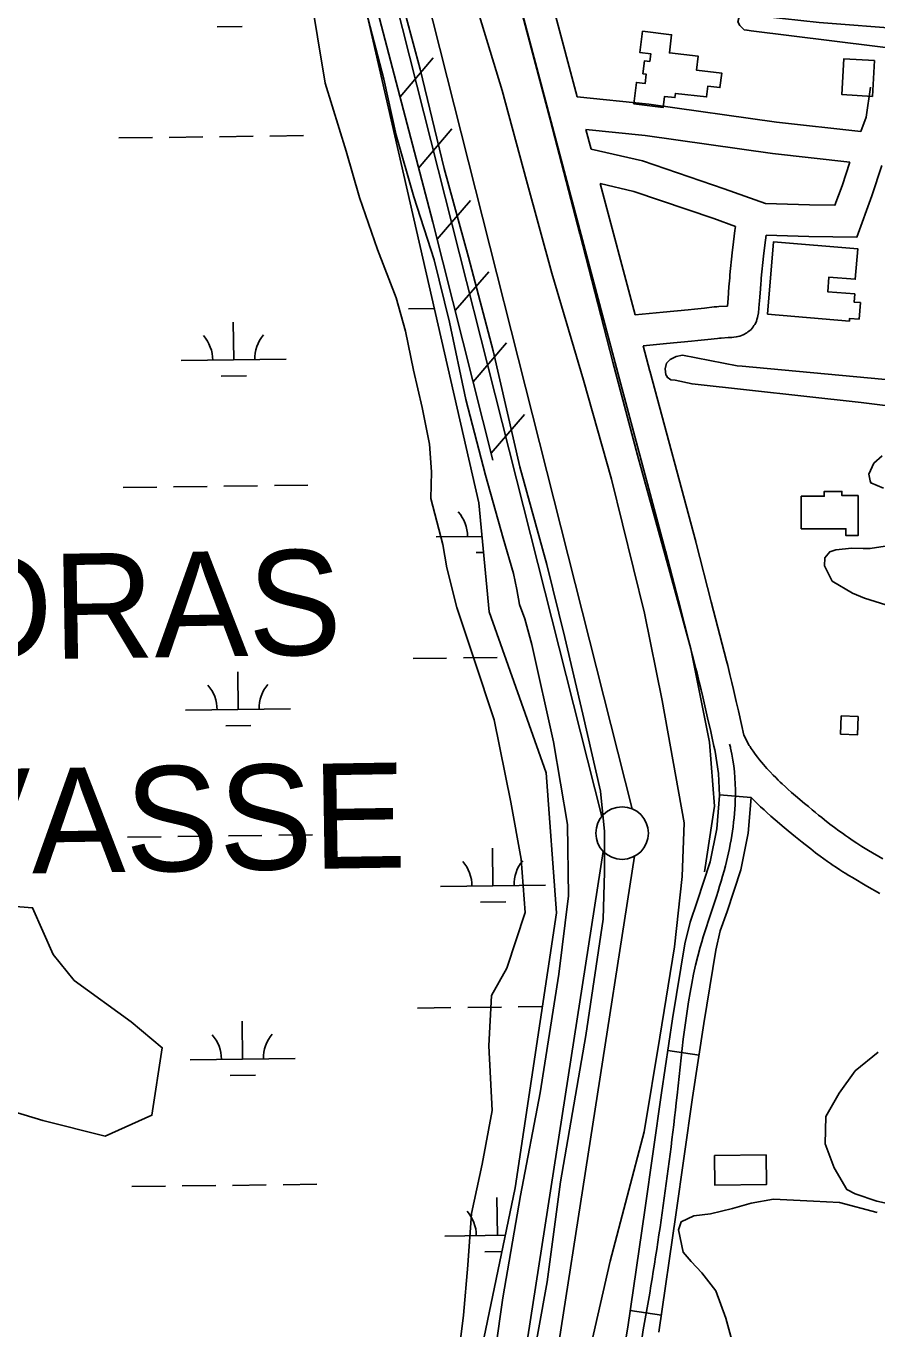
# Model space of a CAD drawing. Extents: x 3715084 to 3753216, y 488173 to 513963.
# Drawn here: x 3735343 to 3736153, y 500239 to 501479 of the extents above; entities that cross this region are included whole.
import ezdxf

# ---------------------------------------------------------------- set-up
doc = ezdxf.new("R2010")
doc.units = 0
for name, color, linetype in [('V-BLDG-OTLN', 7, 'Continuous'), ('V-FLOD-BASE', 7, 'Continuous'), ('V-LEVE-TOET', 7, 'Continuous'), ('V-RIVR-CREV', 7, 'Continuous'), ('V-ROAD-CNTR', 7, 'Continuous'), ('V-RRAP-FSHR', 7, 'Continuous'), ('V-SITE-VEGE', 7, 'Continuous'), ('V-SURV-LINE', 7, 'Continuous'), ('V-TOPO-SHOR', 7, 'Continuous'), ('V-WETL-SWMP', 7, 'Continuous')]:
    doc.layers.add(name, color=color, linetype=linetype)

msp = doc.modelspace()

# ---------------------------------------------------------------- linework, layer by layer
at = {"layer": 'V-BLDG-OTLN'}
for points in [[(3735929.7, 501473.9), (3735957.4, 501470.7), (3735955.4, 501453.4), (3735982.8, 501450.2), (3735981.2, 501436.9), (3736005.1, 501434.1), (3736003.4, 501420.3), (3735991.9, 501421.6), (3735990.7, 501411.4), (3735961, 501414.8), (3735960.6, 501410.8), (3735950.7, 501412), (3735949.5, 501401.5), (3735921.6, 501404.8), (3735924, 501425.2), (3735932.1, 501424.2), (3735933.1, 501433.2), (3735930.1, 501433.5), (3735931.5, 501445.8), (3735936.6, 501445.2), (3735937.5, 501452.5), (3735927.3, 501453.7)], [(3736150.5, 501446.1), (3736148.6, 501412), (3736119.5, 501413.7), (3736121.4, 501447.8)], [(3736048.7, 501204.7), (3736054.5, 501273.6), (3736134.8, 501266.8), (3736132.3, 501237.9), (3736107.2, 501240), (3736106, 501226.1), (3736131.7, 501224), (3736131.1, 501216.2), (3736137.2, 501215.7), (3736135.8, 501200), (3736126.9, 501200.7), (3736126.7, 501198.1)], [(3736080.8, 501031.5), (3736102.7, 501031.5), (3736102.7, 501036), (3736119.5, 501036), (3736119.5, 501032.1), (3736134.9, 501032.1), (3736134.9, 500994.1), (3736123.3, 500994.1), (3736123.3, 501000.6), (3736080.8, 501000.6)], [(3736118.9, 500822.5), (3736135, 500821.8), (3736134.3, 500804.4), (3736118.2, 500805.1)], [(3735998.4, 500404.1), (3736047.4, 500404.7), (3736047.7, 500376.4), (3735998.7, 500375.8)]]:
    msp.add_lwpolyline(points, close=True, dxfattribs=at)
at = {"layer": 'V-FLOD-BASE'}
msp.add_lwpolyline([(3735689.1, 501545.5), (3735718.2, 501438), (3735740.9, 501343.2), (3735764.2, 501259.1), (3735787.6, 501170), (3735812.8, 501059.4), (3735838.7, 500966.5), (3735855.8, 500896.9), (3735872.8, 500824.2), (3735889.8, 500750.9), (3735893.6, 500712.3), (3735893.6, 500673.8), (3735892.3, 500628.9), (3735875.9, 500518.3), (3735851.8, 500379.2), (3735839.1, 500283.8), (3735822.6, 500192.8)], dxfattribs=at)
at = {"layer": 'V-LEVE-TOET'}
for points in [[(3735783, 500172.6), (3735796.8, 500268.8), (3735813.7, 500366.2), (3735832.4, 500463.7), (3735850, 500576.7), (3735859.4, 500651.1), (3735858.2, 500719.2), (3735845.1, 500797.9), (3735824.5, 500890.4), (3735817.6, 500914.7), (3735812.6, 500928.5), (3735810.1, 500942.8), (3735807, 500957.8), (3735797, 500991.6), (3735780.2, 501051.5), (3735761.5, 501123.4), (3735745.9, 501197.1), (3735731.5, 501256.5), (3735712.2, 501316.4), (3735695.3, 501375.2), (3735683.5, 501428.3), (3735666.7, 501492.6), (3735647.9, 501565.7)], [(3735765.5, 501518.7), (3735796.1, 501417.5), (3735819.2, 501331.9), (3735843.5, 501243.8), (3735873.5, 501141.9), (3735900.3, 501047.6), (3735931.5, 500920.1), (3735948.3, 500837), (3735969.5, 500720.8), (3735967.6, 500669.6), (3735960.1, 500602.8), (3735946.3, 500516.6), (3735931.3, 500426.6), (3735898.8, 500303.6), (3735880.6, 500223)]]:
    msp.add_lwpolyline(points, dxfattribs=at)
at = {"layer": 'V-ROAD-CNTR'}
for p, q in [((3736033, 500744.8), (3736003.1, 500747.3)), ((3735983.5, 500499.5), (3735953.8, 500504)), ((3735947.7, 500252.2), (3735918, 500256.5))]:
    msp.add_line(p, q, dxfattribs=at)
for points in [[(3735756.2, 501714.1), (3735907.8, 501142.9)], [(3735803.2, 501653.7), (3735867.5, 501411.5)], [(3735867.5, 501411.5), (3735935.8, 501404.7), (3736057.2, 501387.4), (3736137.4, 501378.6)], [(3736137.4, 501378.6), (3736142.6, 501392.3), (3736146.8, 501420.9)], [(3735875.8, 501380.5), (3735880.7, 501361.9)], [(3735875.8, 501380.5), (3735932.2, 501374.9), (3736053.4, 501357.6), (3736127.1, 501349.5)], [(3735880.7, 501361.9), (3735929.7, 501350.5), (3736007.5, 501324), (3736046.9, 501309.9), (3736088.7, 501308.7), (3736112.8, 501308.3), (3736119.7, 501327), (3736127.1, 501349.5)], [(3736047.3, 501279.8), (3736088, 501278.7), (3736133.7, 501278), (3736148, 501317.2), (3736157.5, 501346.2)], [(3735889.4, 501329.1), (3735922.6, 501204.1)], [(3735889.4, 501329.1), (3735921.4, 501321.6), (3735997.6, 501295.7), (3736018.1, 501288.3)], [(3736010.5, 501212.4), (3736011.2, 501219.8), (3736012, 501230.8), (3736012.4, 501236.4), (3736012.7, 501239.3), (3736013, 501242.1), (3736015.2, 501263.2), (3736016.4, 501273.7), (3736017.6, 501284.4), (3736018.1, 501288.3)], [(3735930.4, 501174.7), (3735952.4, 501176.8), (3735976.2, 501179.1), (3735982.4, 501179.8), (3735991.8, 501180.7), (3736001, 501181.7), (3736002.9, 501181.9), (3736004.5, 501182), (3736011.1, 501182.4), (3736014.6, 501182.6), (3736016.6, 501182.8), (3736018.9, 501183.1), (3736020.6, 501183.4), (3736022.5, 501183.9), (3736024.1, 501184.5), (3736025.5, 501185.1), (3736026.8, 501185.7), (3736027.9, 501186.4), (3736029, 501187), (3736030.1, 501187.8), (3736031.6, 501189), (3736033, 501190.3), (3736034.1, 501191.5), (3736035.1, 501192.7), (3736035.8, 501193.8), (3736036.6, 501194.9), (3736037.5, 501196.6), (3736038.2, 501198.2), (3736038.7, 501199.6), (3736039.3, 501201.5), (3736039.6, 501203.2), (3736040, 501206), (3736040.4, 501210.3), (3736040.8, 501214.1), (3736041.1, 501217.4), (3736041.9, 501228.4), (3736042.3, 501233.8), (3736042.6, 501236.4), (3736042.8, 501239.1), (3736045, 501260), (3736046.2, 501270.4), (3736047.3, 501279.8)], [(3735922.6, 501204.1), (3735949.5, 501206.7), (3735973.2, 501209), (3735979.3, 501209.6), (3735988.6, 501210.6), (3735998, 501211.6), (3736000.4, 501211.8), (3736002.5, 501211.9), (3736010.5, 501212.4)], [(3735930.4, 501174.7), (3735936.8, 501150.6)], [(3735936.8, 501150.7), (3735980.7, 500987)], [(3735907.8, 501142.9), (3735951.7, 500979.2)], [(3735951.7, 500979.4), (3735966.1, 500923.5), (3735980.5, 500867.6), (3735981.7, 500863.1), (3735983.8, 500854.6), (3735985.6, 500847.2), (3735987.1, 500840.7), (3735989.7, 500829.3), (3735991.7, 500820.7), (3735994.6, 500807.7), (3735996, 500801.2), (3735997.6, 500793.8)], [(3735980.8, 500986.8), (3735995.2, 500930.9), (3736009.6, 500875), (3736010.8, 500870.4), (3736012.9, 500861.8), (3736014.7, 500854.2), (3736016.3, 500847.6), (3736019, 500836), (3736021, 500827.3), (3736023.9, 500814.2), (3736026.1, 500804.1)], [(3736026.1, 500804.1), (3736031.4, 500794.3), (3736032.1, 500793.2), (3736032.5, 500792.4), (3736033.2, 500791.3), (3736034, 500790.2), (3736035, 500788.8), (3736037.1, 500785.9), (3736039.2, 500783.2), (3736041.2, 500780.7), (3736043.1, 500778.4), (3736044.9, 500776.3), (3736046.6, 500774.3), (3736048.2, 500772.5), (3736049.8, 500770.8), (3736051.2, 500769.2), (3736054.1, 500766.2), (3736056.6, 500763.7), (3736058.8, 500761.4), (3736060.8, 500759.5), (3736062.5, 500757.9), (3736065.7, 500755), (3736068, 500752.8), (3736071.6, 500749.6), (3736075.3, 500746.4), (3736083.9, 500739.2), (3736087.6, 500736.1), (3736091.1, 500733.2), (3736094.4, 500730.5), (3736097.4, 500728), (3736100.3, 500725.7), (3736103, 500723.5), (3736108.1, 500719.5), (3736112.6, 500716.1), (3736116.5, 500713.2), (3736120, 500710.7), (3736123, 500708.5), (3736125.7, 500706.6), (3736128, 500705), (3736130.1, 500703.7), (3736133.7, 500701.3), (3736136.5, 500699.5), (3736138.5, 500698.2), (3736141.6, 500696.3), (3736144.8, 500694.4), (3736158.5, 500686.4)], [(3735997.6, 500793.8), (3735998.5, 500790.2), (3735998.8, 500788.7), (3736002.2, 500767.5), (3736003.1, 500746.7), (3736000.5, 500715.1), (3735994.2, 500683.6), (3735981.7, 500645.9), (3735975, 500626.3), (3735970, 500605.5), (3735958.4, 500534.3), (3735947.7, 500463.6), (3735931.8, 500352), (3735915.7, 500240.7), (3735906.5, 500187.2)], [(3736033, 500744.8), (3736030.2, 500710.9), (3736023.2, 500676), (3736010.2, 500636.4), (3736003.8, 500617.9), (3735999.4, 500599.5), (3735988.1, 500529.7), (3735977.4, 500459.2), (3735961.5, 500347.7), (3735945.3, 500236)], [(3736033, 500744.8), (3736035.3, 500742.5), (3736037.8, 500740), (3736040, 500737.9), (3736042, 500736), (3736045.4, 500732.9), (3736048, 500730.5), (3736051.9, 500727), (3736055.9, 500723.6), (3736064.6, 500716.3), (3736068.4, 500713.1), (3736072, 500710.1), (3736075.4, 500707.3), (3736078.6, 500704.7), (3736081.6, 500702.3), (3736084.4, 500700), (3736089.8, 500695.8), (3736094.5, 500692.2), (3736098.7, 500689.1), (3736102.4, 500686.3), (3736105.7, 500684), (3736108.6, 500682), (3736111.2, 500680.2), (3736113.4, 500678.7), (3736117.4, 500676.1), (3736120.4, 500674.2), (3736122.7, 500672.7), (3736126.1, 500670.6), (3736129.6, 500668.6), (3736143.4, 500660.5), (3736155.5, 500653.5)]]:
    msp.add_lwpolyline(points, dxfattribs=at)
for points in [[(3736012.6, 500795.6), (3736013.6, 500791.6), (3736018.1, 500746.4), (3736008.7, 500679.8), (3735984.7, 500602.5), (3735962.6, 500461.4), (3735930.5, 500238.3), (3735911.9, 500130.9), (3735899.3, 500030.2), (3735882.4, 499928.7), (3735871.5, 499865.2), (3735872.5, 499829.4), (3735889.8, 499819.4), (3735944.8, 499817.8), (3735985.2, 499820.6), (3736027.2, 499824), (3736054.5, 499847.9)], [(3733715.6, 498954.1), (3733927.4, 498985.4), (3734149, 499017.4), (3734317.1, 499039.2), (3734452.5, 499051), (3734616.6, 499062.1), (3734803.5, 499064.4), (3734911.8, 499064.8), (3735132.1, 499070), (3735323.3, 499078.4), (3735505.8, 499097.1), (3735898.1, 499142.6), (3736237.2, 499184.4), (3736547.4, 499225.5), (3736808.2, 499257.6), (3736976.4, 499281.2), (3737080, 499296.5), (3737176, 499320.7), (3737240, 499343.3), (3737319.4, 499377.9), (3737388.9, 499415.8), (3737461.6, 499455.9), (3737533.7, 499510.1), (3737613.7, 499584.1), (3737686.3, 499661.4), (3737745.2, 499744.2), (3737793.2, 499828.8), (3737831, 499907.6), (3737863.3, 499993.7), (3737884.5, 500070), (3737902, 500150.4), (3737918.8, 500240.6), (3737947.8, 500405.1), (3737975.6, 500525.4)]]:
    msp.add_spline(points, degree=3, dxfattribs=at)
at = {"layer": 'V-RRAP-FSHR'}
for p, q in [((3735698.9, 501411.5), (3735730.5, 501448.8)), ((3735716.6, 501343.8), (3735748.2, 501381)), ((3735734.2, 501276.1), (3735766.1, 501313)), ((3735751.3, 501208.2), (3735783.3, 501245.1)), ((3735768.5, 501140.3), (3735800.4, 501177.3)), ((3735785.6, 501072.4), (3735817.5, 501109.4))]:
    msp.add_line(p, q, dxfattribs=at)
for points in [[(3735335.4, 502066.9), (3735335.4, 502064.5), (3735337.8, 502034.2), (3735341.9, 502008), (3735348.8, 501980.3), (3735356.2, 501965.4), (3735372.9, 501941.8), (3735393, 501916), (3735441.3, 501858.2), (3735500, 501804.4), (3735566.2, 501747.9), (3735593.9, 501726.4), (3735609.8, 501714.3), (3735620.9, 501699), (3735630, 501674.6), (3735668.9, 501526.3), (3735730.1, 501292.2), (3735787.3, 501065.7)], [(3735341.9, 502008), (3735348.8, 501980.3), (3735356.2, 501965.4), (3735372.9, 501941.8), (3735393, 501916), (3735441.3, 501858.2), (3735500, 501804.4), (3735566.2, 501747.9), (3735593.9, 501726.4), (3735609.8, 501714.3), (3735620.9, 501699), (3735630, 501674.6), (3735668.9, 501526.3), (3735730.1, 501292.2), (3735787.3, 501065.7)]]:
    msp.add_lwpolyline(points, dxfattribs=at)
at = {"layer": 'V-SITE-VEGE'}
for points in [[(3735612.6, 501515.1), (3735620.2, 501468.7), (3735627.8, 501424.7), (3735647.5, 501359.8), (3735660.2, 501315.9), (3735677.4, 501266.2), (3735695.2, 501220.4), (3735704.1, 501188.5), (3735711.7, 501151.6), (3735720, 501116), (3735727, 501080.9), (3735728.9, 501054.8), (3735728.2, 501029.4), (3735739.7, 500985.5), (3735743.5, 500963.2), (3735753, 500925.6), (3735769.6, 500876), (3735788.6, 500818.7), (3735804.5, 500740.3), (3735814.1, 500686.2), (3735817.9, 500635.3), (3735800.7, 500582.5), (3735786, 500556.4), (3735783.4, 500508.6), (3735786.6, 500446.9), (3735777, 500396), (3735766.8, 500348.9), (3735763.6, 500299.8), (3735759.2, 500252.1), (3735748.9, 500167.4)], [(3736183.5, 501115), (3736137.7, 501120.8), (3735976.9, 501138.3), (3735960.7, 501141.8), (3735956.6, 501142.4), (3735953.1, 501144.7), (3735953.1, 501145.3), (3735952, 501147), (3735951.4, 501152.8), (3735952.6, 501158), (3735956, 501161.5), (3735961.9, 501164.4), (3735967.7, 501165.6), (3736019.9, 501155.7), (3736024.5, 501155.1)], [(3736024.5, 501155.1), (3736171.3, 501141.7), (3736329.2, 501126.6), (3736447, 501122.5), (3736473.7, 501113.2), (3736487, 501100.4), (3736489.3, 501090.5), (3736481.8, 501066.2), (3736467.8, 501047), (3736445.8, 501025.6), (3736421.4, 501007), (3736397, 500989.6), (3736385.4, 500976.8), (3736377.8, 500963.5), (3736376.1, 500940.9), (3736383.6, 500929.8), (3736394.1, 500926.9), (3736414.4, 500925.8)], [(3736159.1, 501039), (3736146.9, 501044.2), (3736146.3, 501046), (3736145.2, 501052.4), (3736149.8, 501062.8), (3736158, 501069.8)], [(3736161.4, 500928.2), (3736141.1, 500934.6), (3736129.5, 500939.2), (3736110.3, 500950.8), (3736102.8, 500965.3), (3736103.4, 500972.9), (3736108, 500978.7), (3736113.8, 500980.4), (3736128.9, 500982.1), (3736139.9, 500981.6), (3736146.3, 500981.6), (3736160.8, 500983.9)], [(3736178.7, 500355), (3736152.9, 500360.8), (3736132.2, 500367.7), (3736124.2, 500371.7), (3736112.2, 500392.3), (3736103.6, 500415.3), (3736104.2, 500441.1), (3736116.8, 500463.4), (3736132.3, 500484.6), (3736154.1, 500502.4)]]:
    msp.add_lwpolyline(points, dxfattribs=at)
msp.add_lwpolyline([(3736033.3, 501474.3), (3736029.3, 501474.9), (3736026.4, 501475.4), (3736022.3, 501479.5), (3736020.6, 501483), (3736021.7, 501487.6), (3736028.1, 501489.9), (3736097.8, 501482.4), (3736180.2, 501476), (3736200.5, 501478.3), (3736216.7, 501484.1), (3736229.5, 501492.2), (3736239.4, 501494.5), (3736248.1, 501494.5), (3736254.4, 501488.1), (3736256.8, 501482.3), (3736260.8, 501470.1), (3736270.7, 501464.3), (3736274.7, 501458.5), (3736275.3, 501451.6), (3736274.2, 501448.1), (3736189.4, 501455.1)], close=True, dxfattribs=at)
at = {"layer": 'V-SURV-LINE'}
for points in [[(3735676, 501698.7), (3735920, 500733.9)], [(3735890.9, 500726.6), (3735647, 501691.4)], [(3735733.8, 499673.6), (3735892.4, 500693.5)], [(3735922.1, 500688.9), (3735763.5, 499669)]]:
    msp.add_lwpolyline(points, dxfattribs=at)
msp.add_circle((3735910.3, 500710.9), 25, dxfattribs=at)
at = {"layer": 'V-TOPO-SHOR'}
for points in [[(3735608.6, 501892.8), (3735664.2, 501846.8), (3735719.1, 501782.9), (3735753.4, 501722.4), (3735778.1, 501639.9), (3735807, 501521.8), (3735841.9, 501389.9), (3735870.1, 501281.3), (3735901.6, 501159), (3735925, 501070.4), (3735955.8, 500959.1), (3735975.7, 500886.2), (3735993.6, 500797.6), (3735998.3, 500736.5), (3735988.7, 500674)], [(3735978.6, 500346.7), (3735994.4, 500348.6), (3736015.3, 500353.7), (3736033, 500358.7), (3736054.5, 500362.5), (3736092.4, 500360.6), (3736117.1, 500359.3), (3736153.1, 500349.8)], [(3736014.6, 500228.5), (3736008.9, 500249.4), (3735999.5, 500275.3), (3735986.2, 500292.4), (3735976.1, 500303.1), (3735968.5, 500312), (3735964.1, 500333.5), (3735966.6, 500341.1), (3735978.6, 500346.7)]]:
    msp.add_lwpolyline(points, dxfattribs=at)
at = {"layer": 'V-WETL-SWMP'}
for p, q in [((3735524.7, 501478.2), (3735548.7, 501478.5)), ((3735527.2, 501373.6), (3735559.2, 501374)), ((3735575.1, 501374.2), (3735607.1, 501374.6)), ((3735431.2, 501372.4), (3735463.2, 501372.8)), ((3735479.2, 501373), (3735511.2, 501373.4)), ((3735707.1, 501209.7), (3735731.7, 501210)), ((3735540.7, 501161.2), (3735540.2, 501197.2)), ((3735490.7, 501160.6), (3735590.6, 501161.8)), ((3735528.8, 501145.6), (3735552.8, 501145.9)), ((3735435.3, 501039.8), (3735467.3, 501040.2)), ((3735483.3, 501040.4), (3735515.3, 501040.8)), ((3735531.3, 501041), (3735563.3, 501041.4)), ((3735579.3, 501041.6), (3735611.3, 501042)), ((3735733.2, 500992.8), (3735776.9, 500993.3)), ((3735771.4, 500977.8), (3735778.4, 500977.9)), ((3735759.3, 500877.6), (3735791.3, 500878)), ((3735711.3, 500877), (3735743.3, 500877.4)), ((3735544.8, 500828.5), (3735544.4, 500864.5)), ((3735494.8, 500827.9), (3735594.8, 500829.2)), ((3735533, 500812.9), (3735557, 500813.2)), ((3735439.5, 500707.1), (3735471.5, 500707.5)), ((3735487.5, 500707.7), (3735519.5, 500708.1)), ((3735535.5, 500708.3), (3735567.5, 500708.7)), ((3735583.5, 500708.9), (3735615.5, 500709.3)), ((3735787.4, 500660.7), (3735786.9, 500696.7)), ((3735737.4, 500660.1), (3735837.4, 500661.4)), ((3735775.6, 500645.2), (3735799.6, 500645.5)), ((3735715.4, 500544.4), (3735747.4, 500544.8)), ((3735763.4, 500545), (3735795.4, 500545.4)), ((3735811.4, 500545.6), (3735834.6, 500545.9)), ((3735549, 500495.9), (3735548.5, 500531.9)), ((3735499, 500495.3), (3735599, 500496.5)), ((3735537.2, 500480.3), (3735561.2, 500480.6)), ((3735443.6, 500374.5), (3735475.6, 500374.9)), ((3735491.6, 500375.1), (3735523.6, 500375.5)), ((3735539.6, 500375.7), (3735571.6, 500376.1)), ((3735587.6, 500376.3), (3735619.6, 500376.7)), ((3735791.6, 500328.1), (3735791.1, 500364.1)), ((3735741.6, 500327.5), (3735799.1, 500328.2)), ((3735779.7, 500312.5), (3735795.9, 500312.7))]:
    msp.add_line(p, q, dxfattribs=at)
for points in [[(3735487.4, 501815.6), (3735546.7, 501756.4), (3735596.1, 501697.1), (3735625.7, 501637.8), (3735655.4, 501543.9), (3735773.9, 501025.3)], [(3735773.9, 501025.3), (3735783.8, 500921.5), (3735838.1, 500768.4), (3735848, 500635), (3735808.5, 500373.2), (3735709.7, 499899), (3735685, 499859.5), (3735665.2, 499849.6), (3735635.6, 499844.6), (3735591.1, 499839.7), (3735502.2, 499824.9), (3735467.6, 499810.1), (3735368.8, 499760.7), (3735270, 499731)], [(3735260.2, 500467.1), (3735359, 500437.4), (3735418.2, 500422.6), (3735462.7, 500442.4), (3735472.6, 500506.6), (3735442.9, 500531.3), (3735388.6, 500570.8), (3735368.8, 500595.5), (3735349.1, 500639.9), (3735284.9, 500644.9)]]:
    msp.add_lwpolyline(points, dxfattribs=at)
for centre, start, end in [((3735485.4, 501161), 359.9442, 41.4878), ((3735595.9, 501162.3), 139.9442, 181.4878), ((3735728, 500993.2), 359.9442, 41.4878), ((3735489.6, 500828.3), 359.9442, 41.4878), ((3735600, 500829.7), 139.9442, 181.4878), ((3735732.2, 500660.5), 359.9442, 41.4878), ((3735842.6, 500661.9), 139.9442, 181.4878), ((3735493.7, 500495.7), 359.9442, 41.4878), ((3735604.2, 500497), 139.9442, 181.4878), ((3735736.3, 500327.9), 359.9442, 41.4878)]:
    msp.add_arc(centre, 35.2, start, end, dxfattribs=at)

# ---------------------------------------------------------------- texts
at = {"layer": 'V-RIVR-CREV'}
for s, p in [('POYDRAS', (3734990.1, 500870.5)), ('CREVASSE', (3734977.2, 500666.6))]:
    msp.add_text(s, height=100, rotation=0.918, dxfattribs=at).set_placement(p)

doc.saveas('drawing.dxf')
